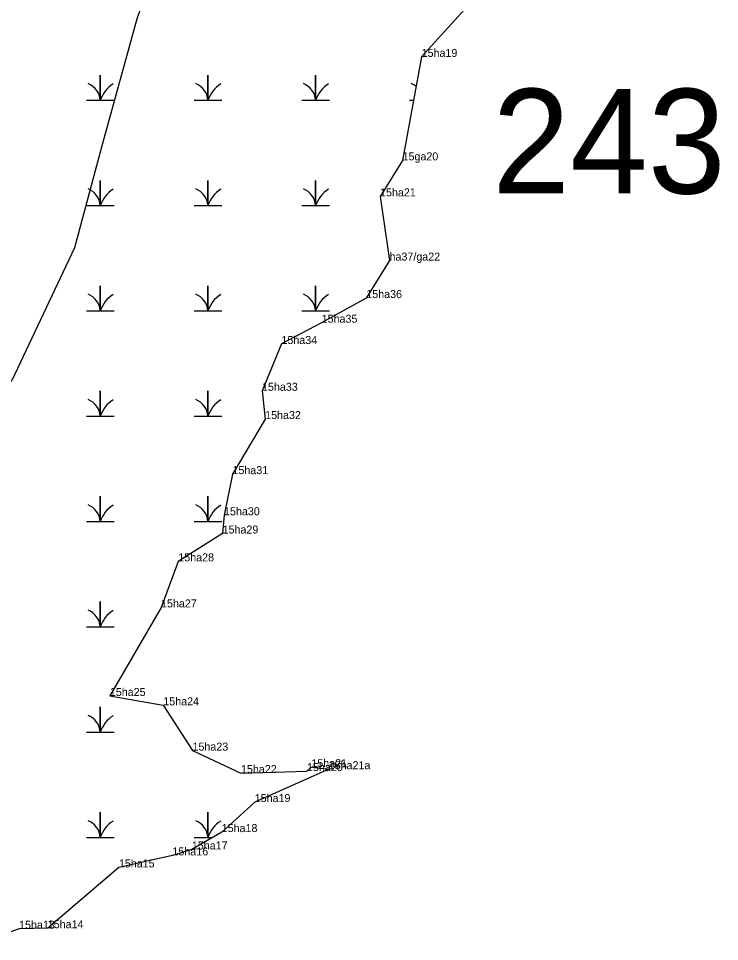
# Model space of a CAD drawing. Extents: x 2072529 to 2268796, y 436423 to 470406.
# Drawn here: x 2264844 to 2265282, y 443359 to 443935 of the extents above; entities that cross this region are included whole.
import ezdxf

# ---------------------------------------------------------------- set-up
doc = ezdxf.new("R2010")
doc.units = 0
for name, color, linetype in [('Default', 7, 'Continuous'), ('Exist Environmental Wetland Boundary', 7, 'Continuous'), ('Exist Environmental Wetland Boundary Cogo Comment', 7, 'Continuous'), ('Exist Hydro Jurisdictional Stream or Body of Water NEU Mitigable', 7, 'Continuous'), ('Exist Hydro Swamp or Marsh', 7, 'Continuous'), ('Old_Level_20', 7, 'Continuous')]:
    doc.layers.add(name, color=color, linetype=linetype)

msp = doc.modelspace()

# ---------------------------------------------------------------- linework, layer by layer
at = {"layer": 'Exist Environmental Wetland Boundary'}
msp.add_lwpolyline([(2265143.19, 443964.13), (2265095.51, 443911.37), (2265083.59, 443846.72), (2265069.54, 443824.21), (2265075.47, 443784.1), (2265060.95, 443760.69), (2265033.06, 443745.28), (2265007.95, 443731.98), (2264995.84, 443702.74), (2264997.8, 443685.07), (2264977.37, 443650.65), (2264972.1, 443624.96), (2264971.2, 443613.56), (2264943.54, 443596.15), (2264932.75, 443567.39), (2264900.79, 443512.04), (2264934.17, 443506.21), (2264952.41, 443477.9), (2264982.67, 443463.84), (2265023.89, 443465.08), (2265026.62, 443467.53), (2265037.47, 443466.29), (2264991.27, 443445.76), (2264970.65, 443426.99), (2264951.99, 443416.13), (2264939.88, 443412.42), (2264906.42, 443404.91), (2264862.01, 443366.93), (2264844.11, 443366.6), (2264821.16, 443358.6)], dxfattribs=at)
at = {"layer": 'Exist Hydro Jurisdictional Stream or Body of Water NEU Mitigable'}
msp.add_lwpolyline([(2265131.15, 444632.65), (2265122.45, 444562.95), (2265113.74, 444493.26), (2265083.27, 444410.5), (2265044.1, 444319.03), (2265022.33, 444258.05), (2264974.45, 444166.58), (2264965.75, 444105.6), (2264948.34, 444018.49), (2264917.87, 443935.73), (2264896.1, 443857.32), (2264878.69, 443791.99), (2264839.52, 443709.23), (2264795.99, 443661.31), (2264717.64, 443578.56), (2264630.59, 443478.37), (2264600.12, 443430.46), (2264552.24, 443378.19), (2264547.89, 443369.48)], dxfattribs=at)
at = {"layer": 'Exist Hydro Swamp or Marsh'}
for points in [[(2264886.2, 443884.24), (2264894.8, 443884.24), (2264894.8, 443900.02), (2264894.8, 443884.24), (2264903.4, 443884.24)], [(2264953.45, 443884.24), (2264962.05, 443884.24), (2264962.05, 443900.02), (2264962.05, 443884.24), (2264970.65, 443884.24)], [(2265020.7, 443884.24), (2265029.3, 443884.24), (2265029.3, 443900.02), (2265029.3, 443884.24), (2265037.9, 443884.24)], [(2265087.95, 443884.24), (2265090.5, 443884.24)], [(2264886.2, 443818.44), (2264894.8, 443818.44), (2264894.8, 443834.22), (2264894.8, 443818.44), (2264903.4, 443818.44)], [(2264953.45, 443818.44), (2264962.05, 443818.44), (2264962.05, 443834.22), (2264962.05, 443818.44), (2264970.65, 443818.44)], [(2265020.7, 443818.44), (2265029.3, 443818.44), (2265029.3, 443834.22), (2265029.3, 443818.44), (2265037.9, 443818.44)], [(2264886.2, 443752.64), (2264894.8, 443752.64), (2264894.8, 443768.42), (2264894.8, 443752.64), (2264903.4, 443752.64)], [(2264953.45, 443752.64), (2264962.05, 443752.64), (2264962.05, 443768.42), (2264962.05, 443752.64), (2264970.65, 443752.64)], [(2265020.7, 443752.64), (2265029.3, 443752.64), (2265029.3, 443768.42), (2265029.3, 443752.64), (2265037.9, 443752.64)], [(2264886.2, 443686.84), (2264894.8, 443686.84), (2264894.8, 443702.62), (2264894.8, 443686.84), (2264903.4, 443686.84)], [(2264953.45, 443686.84), (2264962.05, 443686.84), (2264962.05, 443702.62), (2264962.05, 443686.84), (2264970.65, 443686.84)], [(2264886.2, 443621.04), (2264894.8, 443621.04), (2264894.8, 443636.82), (2264894.8, 443621.04), (2264903.4, 443621.04)], [(2264953.45, 443621.04), (2264962.05, 443621.04), (2264962.05, 443636.82), (2264962.05, 443621.04), (2264970.65, 443621.04)], [(2264886.2, 443555.24), (2264894.8, 443555.24), (2264894.8, 443571.02), (2264894.8, 443555.24), (2264903.4, 443555.24)], [(2264886.2, 443489.44), (2264894.8, 443489.44), (2264894.8, 443505.22), (2264894.8, 443489.44), (2264903.4, 443489.44)], [(2264886.2, 443423.64), (2264894.8, 443423.64), (2264894.8, 443439.42), (2264894.8, 443423.64), (2264903.4, 443423.64)], [(2264953.45, 443423.64), (2264962.05, 443423.64), (2264962.05, 443439.42), (2264962.05, 443423.64), (2264964.9, 443423.64)]]:
    msp.add_lwpolyline(points, dxfattribs=at)
for centre, radius, start, end in [((2264882.53, 443883.35), 12.3, 4.14034, 67.53497), ((2264913.04, 443878.18), 19.22, 122.12745, 161.62219), ((2264949.78, 443883.35), 12.3, 4.14034, 67.53497), ((2264980.29, 443878.18), 19.22, 122.12745, 161.62219), ((2265017.03, 443883.35), 12.3, 4.14034, 67.53497), ((2265047.54, 443878.18), 19.22, 122.12745, 161.62219), ((2265084.28, 443883.35), 12.3, 50.57452, 67.53497), ((2264882.53, 443817.55), 12.3, 4.14034, 67.53497), ((2264949.78, 443817.55), 12.3, 4.14034, 67.53497), ((2265017.03, 443817.55), 12.3, 4.14034, 67.53497), ((2264913.04, 443812.38), 19.22, 122.12745, 161.62219), ((2264980.29, 443812.38), 19.22, 122.12745, 161.62219), ((2265047.54, 443812.38), 19.22, 122.12745, 161.62219), ((2264882.53, 443751.75), 12.3, 4.14034, 67.53497), ((2264913.04, 443746.58), 19.22, 122.12745, 161.62219), ((2264949.78, 443751.75), 12.3, 4.14034, 67.53497), ((2264980.29, 443746.58), 19.22, 122.12745, 161.62219), ((2265017.03, 443751.75), 12.3, 4.14034, 67.53497), ((2265047.54, 443746.58), 19.22, 122.12745, 161.62219), ((2264882.53, 443685.95), 12.3, 4.14034, 67.53497), ((2264913.04, 443680.78), 19.22, 122.12745, 161.62219), ((2264949.78, 443685.95), 12.3, 4.14034, 67.53497), ((2264980.29, 443680.78), 19.22, 122.12745, 161.62219), ((2264882.53, 443620.15), 12.3, 4.14034, 67.53497), ((2264913.04, 443614.98), 19.22, 122.12745, 161.62219), ((2264949.78, 443620.15), 12.3, 4.14034, 67.53497), ((2264980.29, 443614.98), 19.22, 122.12745, 161.62219), ((2264882.53, 443554.35), 12.3, 4.14034, 67.53497), ((2264913.04, 443549.18), 19.22, 122.12745, 161.62219), ((2264882.53, 443488.55), 12.3, 4.14034, 67.53497), ((2264913.04, 443483.38), 19.22, 122.12745, 161.62219), ((2264882.53, 443422.75), 12.3, 4.14034, 67.53497), ((2264913.04, 443417.58), 19.22, 122.12745, 161.62219), ((2264949.78, 443422.75), 12.3, 4.14034, 67.53497), ((2264980.29, 443417.58), 19.22, 122.12745, 161.62219)]:
    msp.add_arc(centre, radius, start, end, dxfattribs=at)
at = {"layer": 'Old_Level_20'}
for p, q in [((2265095.51, 443911.37), (2265095.51, 443911.37)), ((2265083.59, 443846.72), (2265083.59, 443846.72)), ((2265069.54, 443824.21), (2265069.54, 443824.21)), ((2265075.47, 443784.1), (2265075.47, 443784.1)), ((2265060.95, 443760.69), (2265060.95, 443760.69)), ((2265033.06, 443745.28), (2265033.06, 443745.28)), ((2265007.95, 443731.98), (2265007.95, 443731.98)), ((2264995.84, 443702.74), (2264995.84, 443702.74)), ((2264997.8, 443685.07), (2264997.8, 443685.07)), ((2264977.37, 443650.65), (2264977.37, 443650.65)), ((2264972.1, 443624.96), (2264972.1, 443624.96)), ((2264971.2, 443613.56), (2264971.2, 443613.56)), ((2264943.54, 443596.15), (2264943.54, 443596.15)), ((2264932.75, 443567.39), (2264932.75, 443567.39)), ((2264900.79, 443512.04), (2264900.79, 443512.04)), ((2264934.17, 443506.21), (2264934.17, 443506.21)), ((2264952.41, 443477.9), (2264952.41, 443477.9)), ((2265026.62, 443467.53), (2265026.62, 443467.53)), ((2265037.47, 443466.29), (2265037.47, 443466.29)), ((2264982.67, 443463.84), (2264982.67, 443463.84)), ((2265023.89, 443465.08), (2265023.89, 443465.08)), ((2264991.27, 443445.76), (2264991.27, 443445.76)), ((2264970.65, 443426.99), (2264970.65, 443426.99)), ((2264951.99, 443416.13), (2264951.99, 443416.13)), ((2264939.88, 443412.42), (2264939.88, 443412.42)), ((2264906.42, 443404.91), (2264906.42, 443404.91)), ((2264844.11, 443366.6), (2264844.11, 443366.6)), ((2264862.01, 443366.93), (2264862.01, 443366.93))]:
    msp.add_line(p, q, dxfattribs=at)

# ---------------------------------------------------------------- texts
at = {"layer": 'Default'}
msp.add_text('243', height=65.34, dxfattribs=at).set_placement((2265139.62, 443826.02))
at = {"layer": 'Exist Environmental Wetland Boundary Cogo Comment'}
for s, p in [('15ha19', (2265095.51, 443911.37)), ('15ga20', (2265083.59, 443846.72)), ('15ha21', (2265069.54, 443824.21)), ('ha37/ga22', (2265075.47, 443784.1)), ('15ha36', (2265060.95, 443760.69)), ('15ha35', (2265033.06, 443745.28)), ('15ha34', (2265007.95, 443731.98)), ('15ha33', (2264995.84, 443702.74)), ('15ha32', (2264997.8, 443685.07)), ('15ha31', (2264977.37, 443650.65)), ('15ha30', (2264972.1, 443624.96)), ('15ha29', (2264971.2, 443613.56)), ('15ha28', (2264943.54, 443596.15)), ('15ha27', (2264932.75, 443567.39)), ('15ha25', (2264900.79, 443512.04)), ('15ha24', (2264934.17, 443506.21)), ('15ha23', (2264952.41, 443477.9)), ('15ha21', (2265026.62, 443467.53)), ('15ha21a', (2265037.47, 443466.29)), ('15ha22', (2264982.67, 443463.84)), ('15ha20', (2265023.89, 443465.08)), ('15ha19', (2264991.27, 443445.76)), ('15ha18', (2264970.65, 443426.99)), ('15ha17', (2264951.99, 443416.13)), ('15ha16', (2264939.88, 443412.42)), ('15ha15', (2264906.42, 443404.91)), ('15ha13', (2264844.11, 443366.6)), ('15ha14', (2264862.01, 443366.93))]:
    msp.add_text(s, height=5, dxfattribs=at).set_placement(p)

doc.saveas('drawing.dxf')
